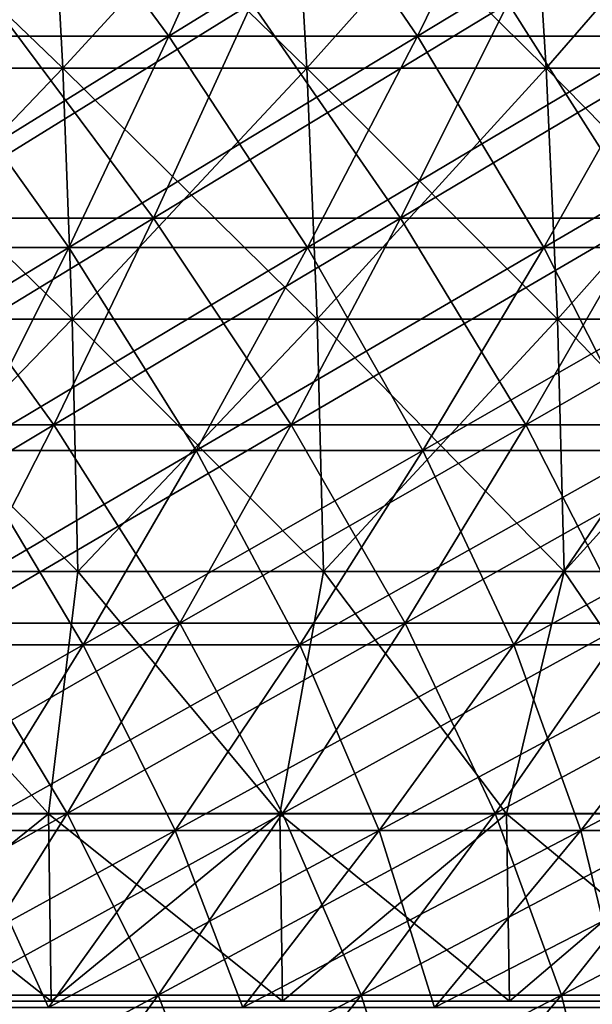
# Model space of a CAD drawing. Header units: millimetres. Extents: x -250 to 250, y 3898 to 4150.
# Tile 398 of 558: x 39 to 48, y 3927 to 3943. Entities that reach past the tile are written whole.
import ezdxf

# ---------------------------------------------------------------- set-up
doc = ezdxf.new("R2010")
doc.units = ezdxf.units.MM
doc.header["$LTSCALE"] = 5.599365
for name, color, linetype in [('10', 7, 'CONTINUOUS'), ('11', 7, 'CONTINUOUS'), ('12', 7, 'CONTINUOUS'), ('2', 7, 'CONTINUOUS'), ('3', 7, 'CONTINUOUS'), ('4', 7, 'CONTINUOUS'), ('5', 7, 'CONTINUOUS'), ('9', 7, 'CONTINUOUS')]:
    doc.layers.add(name, color=color, linetype=linetype)

msp = doc.modelspace()

# ---------------------------------------------------------------- linework, layer by layer
at = {"layer": '10', "color": 7, "linetype": 'Continuous', "true_color": 0xe0f2ff}
for points in [[(35.66, 3942.362, 95.887), (39.644, 3942.362, 94.309), (35.469, 3946.373, 95.372), (35.66, 3942.362, 95.887)], [(35.469, 3946.373, 95.372), (39.644, 3942.362, 94.309), (39.431, 3946.373, 93.803), (35.469, 3946.373, 95.372)], [(39.644, 3942.362, 94.309), (43.559, 3942.362, 92.567), (39.431, 3946.373, 93.803), (39.644, 3942.362, 94.309)], [(39.431, 3946.373, 93.803), (43.559, 3942.362, 92.567), (43.325, 3946.373, 92.07), (39.431, 3946.373, 93.803)], [(43.559, 3942.362, 92.567), (47.397, 3942.362, 90.661), (43.325, 3946.373, 92.07), (43.559, 3942.362, 92.567)], [(43.325, 3946.373, 92.07), (47.397, 3942.362, 90.661), (47.142, 3946.373, 90.175), (43.325, 3946.373, 92.07)], [(47.397, 3942.362, 90.661), (51.152, 3942.362, 88.597), (47.142, 3946.373, 90.175), (47.397, 3942.362, 90.661)], [(47.142, 3946.373, 90.175), (51.152, 3942.362, 88.597), (50.877, 3946.373, 88.122), (47.142, 3946.373, 90.175)], [(35.796, 3938.332, 96.253), (39.796, 3938.332, 94.67), (35.66, 3942.362, 95.887), (35.796, 3938.332, 96.253)], [(35.66, 3942.362, 95.887), (39.796, 3938.332, 94.67), (39.644, 3942.362, 94.309), (35.66, 3942.362, 95.887)], [(39.796, 3938.332, 94.67), (43.725, 3938.332, 92.92), (39.644, 3942.362, 94.309), (39.796, 3938.332, 94.67)], [(39.644, 3942.362, 94.309), (43.725, 3938.332, 92.92), (43.559, 3942.362, 92.567), (39.644, 3942.362, 94.309)], [(43.725, 3938.332, 92.92), (47.578, 3938.332, 91.008), (43.559, 3942.362, 92.567), (43.725, 3938.332, 92.92)], [(43.559, 3942.362, 92.567), (47.578, 3938.332, 91.008), (47.397, 3942.362, 90.661), (43.559, 3942.362, 92.567)], [(47.578, 3938.332, 91.008), (51.347, 3938.332, 88.936), (47.397, 3942.362, 90.661), (47.578, 3938.332, 91.008)], [(47.397, 3942.362, 90.661), (51.347, 3938.332, 88.936), (51.152, 3942.362, 88.597), (47.397, 3942.362, 90.661)], [(35.877, 3934.29, 96.471), (39.886, 3934.29, 94.884), (35.796, 3938.332, 96.253), (35.877, 3934.29, 96.471)], [(35.796, 3938.332, 96.253), (39.886, 3934.29, 94.884), (39.796, 3938.332, 94.67), (35.796, 3938.332, 96.253)], [(39.886, 3934.29, 94.884), (43.824, 3934.29, 93.131), (39.796, 3938.332, 94.67), (39.886, 3934.29, 94.884)], [(39.796, 3938.332, 94.67), (43.824, 3934.29, 93.131), (43.725, 3938.332, 92.92), (39.796, 3938.332, 94.67)], [(43.824, 3934.29, 93.131), (47.685, 3934.29, 91.214), (43.725, 3938.332, 92.92), (43.824, 3934.29, 93.131)], [(43.725, 3938.332, 92.92), (47.685, 3934.29, 91.214), (47.578, 3938.332, 91.008), (43.725, 3938.332, 92.92)], [(47.685, 3934.29, 91.214), (51.463, 3934.29, 89.137), (47.578, 3938.332, 91.008), (47.685, 3934.29, 91.214)], [(47.578, 3938.332, 91.008), (51.463, 3934.29, 89.137), (51.347, 3938.332, 88.936), (47.578, 3938.332, 91.008)], [(35.65, 3930.4, 96.634), (39.416, 3930.4, 95.16), (35.877, 3934.29, 96.471), (35.65, 3930.4, 96.634)], [(35.877, 3934.29, 96.471), (39.416, 3930.4, 95.16), (39.886, 3934.29, 94.884), (35.877, 3934.29, 96.471)], [(39.416, 3930.4, 95.16), (43.122, 3930.4, 93.539), (39.886, 3934.29, 94.884), (39.416, 3930.4, 95.16)], [(39.886, 3934.29, 94.884), (43.122, 3930.4, 93.539), (43.824, 3934.29, 93.131), (39.886, 3934.29, 94.884)], [(43.122, 3930.4, 93.539), (46.761, 3930.4, 91.774), (43.824, 3934.29, 93.131), (43.122, 3930.4, 93.539)], [(43.824, 3934.29, 93.131), (46.761, 3930.4, 91.774), (47.685, 3934.29, 91.214), (43.824, 3934.29, 93.131)], [(46.761, 3930.4, 91.774), (50.328, 3930.4, 89.867), (47.685, 3934.29, 91.214), (46.761, 3930.4, 91.774)], [(47.685, 3934.29, 91.214), (50.328, 3930.4, 89.867), (51.463, 3934.29, 89.137), (47.685, 3934.29, 91.214)]]:
    msp.add_3dface(points, dxfattribs=at)
at = {"layer": '11', "color": 7, "linetype": 'Continuous', "true_color": 0xe0f2ff}
for points in [[(35.65, 3930.4, -96.634), (39.416, 3930.4, -95.16), (35.686, 3927.4, -96.732), (35.65, 3930.4, -96.634)], [(35.686, 3927.4, -96.732), (39.416, 3930.4, -95.16), (39.456, 3927.4, -95.256), (35.686, 3927.4, -96.732)], [(39.416, 3930.4, -95.16), (43.122, 3930.4, -93.539), (39.456, 3927.4, -95.256), (39.416, 3930.4, -95.16)], [(39.456, 3927.4, -95.256), (43.122, 3930.4, -93.539), (43.166, 3927.4, -93.634), (39.456, 3927.4, -95.256)], [(43.122, 3930.4, -93.539), (46.761, 3930.4, -91.774), (43.166, 3927.4, -93.634), (43.122, 3930.4, -93.539)], [(43.166, 3927.4, -93.634), (46.761, 3930.4, -91.774), (46.809, 3927.4, -91.867), (43.166, 3927.4, -93.634)], [(46.761, 3930.4, -91.774), (50.328, 3930.4, -89.867), (46.809, 3927.4, -91.867), (46.761, 3930.4, -91.774)], [(46.809, 3927.4, -91.867), (50.328, 3930.4, -89.867), (50.379, 3927.4, -89.958), (46.809, 3927.4, -91.867)]]:
    msp.add_3dface(points, dxfattribs=at)
at = {"layer": '12', "color": 7, "linetype": 'Continuous', "true_color": 0xe0f2ff}
for points in [[(39.431, 3946.373, -93.803), (35.66, 3942.362, -95.887), (35.469, 3946.373, -95.372), (39.431, 3946.373, -93.803)], [(39.644, 3942.362, -94.309), (35.66, 3942.362, -95.887), (39.431, 3946.373, -93.803), (39.644, 3942.362, -94.309)], [(43.325, 3946.373, -92.07), (39.644, 3942.362, -94.309), (39.431, 3946.373, -93.803), (43.325, 3946.373, -92.07)], [(43.559, 3942.362, -92.567), (39.644, 3942.362, -94.309), (43.325, 3946.373, -92.07), (43.559, 3942.362, -92.567)], [(47.142, 3946.373, -90.175), (43.559, 3942.362, -92.567), (43.325, 3946.373, -92.07), (47.142, 3946.373, -90.175)], [(47.397, 3942.362, -90.661), (43.559, 3942.362, -92.567), (47.142, 3946.373, -90.175), (47.397, 3942.362, -90.661)], [(50.877, 3946.373, -88.122), (47.397, 3942.362, -90.661), (47.142, 3946.373, -90.175), (50.877, 3946.373, -88.122)], [(51.152, 3942.362, -88.597), (47.397, 3942.362, -90.661), (50.877, 3946.373, -88.122), (51.152, 3942.362, -88.597)], [(39.644, 3942.362, -94.309), (35.796, 3938.332, -96.253), (35.66, 3942.362, -95.887), (39.644, 3942.362, -94.309)], [(39.796, 3938.332, -94.67), (35.796, 3938.332, -96.253), (39.644, 3942.362, -94.309), (39.796, 3938.332, -94.67)], [(43.559, 3942.362, -92.567), (39.796, 3938.332, -94.67), (39.644, 3942.362, -94.309), (43.559, 3942.362, -92.567)], [(43.725, 3938.332, -92.92), (39.796, 3938.332, -94.67), (43.559, 3942.362, -92.567), (43.725, 3938.332, -92.92)], [(47.397, 3942.362, -90.661), (43.725, 3938.332, -92.92), (43.559, 3942.362, -92.567), (47.397, 3942.362, -90.661)], [(47.578, 3938.332, -91.008), (43.725, 3938.332, -92.92), (47.397, 3942.362, -90.661), (47.578, 3938.332, -91.008)], [(51.152, 3942.362, -88.597), (47.578, 3938.332, -91.008), (47.397, 3942.362, -90.661), (51.152, 3942.362, -88.597)], [(51.347, 3938.332, -88.936), (47.578, 3938.332, -91.008), (51.152, 3942.362, -88.597), (51.347, 3938.332, -88.936)], [(39.796, 3938.332, -94.67), (35.877, 3934.29, -96.471), (35.796, 3938.332, -96.253), (39.796, 3938.332, -94.67)], [(39.886, 3934.29, -94.884), (35.877, 3934.29, -96.471), (39.796, 3938.332, -94.67), (39.886, 3934.29, -94.884)], [(43.725, 3938.332, -92.92), (39.886, 3934.29, -94.884), (39.796, 3938.332, -94.67), (43.725, 3938.332, -92.92)], [(43.824, 3934.29, -93.131), (39.886, 3934.29, -94.884), (43.725, 3938.332, -92.92), (43.824, 3934.29, -93.131)], [(47.578, 3938.332, -91.008), (43.824, 3934.29, -93.131), (43.725, 3938.332, -92.92), (47.578, 3938.332, -91.008)], [(47.685, 3934.29, -91.214), (43.824, 3934.29, -93.131), (47.578, 3938.332, -91.008), (47.685, 3934.29, -91.214)], [(51.347, 3938.332, -88.936), (47.685, 3934.29, -91.214), (47.578, 3938.332, -91.008), (51.347, 3938.332, -88.936)], [(51.463, 3934.29, -89.137), (47.685, 3934.29, -91.214), (51.347, 3938.332, -88.936), (51.463, 3934.29, -89.137)], [(39.416, 3930.4, -95.16), (35.65, 3930.4, -96.634), (35.877, 3934.29, -96.471), (39.416, 3930.4, -95.16)], [(39.886, 3934.29, -94.884), (39.416, 3930.4, -95.16), (35.877, 3934.29, -96.471), (39.886, 3934.29, -94.884)], [(43.122, 3930.4, -93.539), (39.416, 3930.4, -95.16), (39.886, 3934.29, -94.884), (43.122, 3930.4, -93.539)], [(43.824, 3934.29, -93.131), (43.122, 3930.4, -93.539), (39.886, 3934.29, -94.884), (43.824, 3934.29, -93.131)], [(46.761, 3930.4, -91.774), (43.122, 3930.4, -93.539), (43.824, 3934.29, -93.131), (46.761, 3930.4, -91.774)], [(47.685, 3934.29, -91.214), (46.761, 3930.4, -91.774), (43.824, 3934.29, -93.131), (47.685, 3934.29, -91.214)], [(50.328, 3930.4, -89.867), (46.761, 3930.4, -91.774), (47.685, 3934.29, -91.214), (50.328, 3930.4, -89.867)], [(51.463, 3934.29, -89.137), (50.328, 3930.4, -89.867), (47.685, 3934.29, -91.214), (51.463, 3934.29, -89.137)]]:
    msp.add_3dface(points, dxfattribs=at)
at = {"layer": '2', "color": 251, "linetype": 'Continuous', "true_color": 0x504f50}
for points in [[(41.101, 3939.955, -129.197), (37.103, 3939.955, -130.402), (42.676, 3943.402, -134.149), (41.101, 3939.955, -129.197)], [(42.676, 3943.402, -134.149), (37.103, 3939.955, -130.402), (38.524, 3943.402, -135.399), (42.676, 3943.402, -134.149)], [(45.06, 3939.955, -127.87), (41.101, 3939.955, -129.197), (46.787, 3943.402, -132.771), (45.06, 3939.955, -127.87)], [(46.787, 3943.402, -132.771), (41.101, 3939.955, -129.197), (42.676, 3943.402, -134.149), (46.787, 3943.402, -132.771)], [(48.976, 3939.955, -126.422), (45.06, 3939.955, -127.87), (50.853, 3943.402, -131.267), (48.976, 3939.955, -126.422)], [(50.853, 3943.402, -131.267), (45.06, 3939.955, -127.87), (46.787, 3943.402, -132.771), (50.853, 3943.402, -131.267)], [(39.5, 3936.64, -124.166), (35.657, 3936.64, -125.323), (41.101, 3939.955, -129.197), (39.5, 3936.64, -124.166)], [(41.101, 3939.955, -129.197), (35.657, 3936.64, -125.323), (37.103, 3939.955, -130.402), (41.101, 3939.955, -129.197)], [(43.305, 3936.64, -122.89), (39.5, 3936.64, -124.166), (45.06, 3939.955, -127.87), (43.305, 3936.64, -122.89)], [(45.06, 3939.955, -127.87), (39.5, 3936.64, -124.166), (41.101, 3939.955, -129.197), (45.06, 3939.955, -127.87)], [(47.069, 3936.64, -121.498), (43.305, 3936.64, -122.89), (48.976, 3939.955, -126.422), (47.069, 3936.64, -121.498)], [(48.976, 3939.955, -126.422), (43.305, 3936.64, -122.89), (45.06, 3939.955, -127.87), (48.976, 3939.955, -126.422)], [(50.788, 3936.64, -119.991), (47.069, 3936.64, -121.498), (52.846, 3939.955, -124.854), (50.788, 3936.64, -119.991)], [(52.846, 3939.955, -124.854), (47.069, 3936.64, -121.498), (48.976, 3939.955, -126.422), (52.846, 3939.955, -124.854)], [(37.875, 3933.457, -119.056), (34.19, 3933.457, -120.166), (39.5, 3936.64, -124.166), (37.875, 3933.457, -119.056)], [(39.5, 3936.64, -124.166), (34.19, 3933.457, -120.166), (35.657, 3936.64, -125.323), (39.5, 3936.64, -124.166)], [(41.523, 3933.457, -117.834), (37.875, 3933.457, -119.056), (43.305, 3936.64, -122.89), (41.523, 3933.457, -117.834)], [(43.305, 3936.64, -122.89), (37.875, 3933.457, -119.056), (39.5, 3936.64, -124.166), (43.305, 3936.64, -122.89)], [(45.132, 3933.457, -116.499), (41.523, 3933.457, -117.834), (47.069, 3936.64, -121.498), (45.132, 3933.457, -116.499)], [(47.069, 3936.64, -121.498), (41.523, 3933.457, -117.834), (43.305, 3936.64, -122.89), (47.069, 3936.64, -121.498)], [(48.698, 3933.457, -115.054), (45.132, 3933.457, -116.499), (50.788, 3936.64, -119.991), (48.698, 3933.457, -115.054)], [(50.788, 3936.64, -119.991), (45.132, 3933.457, -116.499), (47.069, 3936.64, -121.498), (50.788, 3936.64, -119.991)], [(39.715, 3930.408, -112.704), (36.226, 3930.408, -113.873), (41.523, 3933.457, -117.834), (39.715, 3930.408, -112.704)], [(41.523, 3933.457, -117.834), (36.226, 3930.408, -113.873), (37.875, 3933.457, -119.056), (41.523, 3933.457, -117.834)], [(43.167, 3930.408, -111.427), (39.715, 3930.408, -112.704), (45.132, 3933.457, -116.499), (43.167, 3930.408, -111.427)], [(45.132, 3933.457, -116.499), (39.715, 3930.408, -112.704), (41.523, 3933.457, -117.834), (45.132, 3933.457, -116.499)], [(46.578, 3930.408, -110.045), (43.167, 3930.408, -111.427), (48.698, 3933.457, -115.054), (46.578, 3930.408, -110.045)], [(48.698, 3933.457, -115.054), (43.167, 3930.408, -111.427), (45.132, 3933.457, -116.499), (48.698, 3933.457, -115.054)], [(49.945, 3930.408, -108.559), (46.578, 3930.408, -110.045), (52.218, 3933.457, -113.5), (49.945, 3930.408, -108.559)], [(52.218, 3933.457, -113.5), (46.578, 3930.408, -110.045), (48.698, 3933.457, -115.054), (52.218, 3933.457, -113.5)], [(37.883, 3927.496, -107.504), (34.554, 3927.496, -108.619), (39.715, 3930.408, -112.704), (37.883, 3927.496, -107.504)], [(39.715, 3930.408, -112.704), (34.554, 3927.496, -108.619), (36.226, 3930.408, -113.873), (39.715, 3930.408, -112.704)], [(41.175, 3927.496, -106.286), (37.883, 3927.496, -107.504), (43.167, 3930.408, -111.427), (41.175, 3927.496, -106.286)], [(43.167, 3930.408, -111.427), (37.883, 3927.496, -107.504), (39.715, 3930.408, -112.704), (43.167, 3930.408, -111.427)], [(44.429, 3927.496, -104.968), (41.175, 3927.496, -106.286), (46.578, 3930.408, -110.045), (44.429, 3927.496, -104.968)], [(46.578, 3930.408, -110.045), (41.175, 3927.496, -106.286), (43.167, 3930.408, -111.427), (46.578, 3930.408, -110.045)], [(47.64, 3927.496, -103.55), (44.429, 3927.496, -104.968), (49.945, 3930.408, -108.559), (47.64, 3927.496, -103.55)], [(49.945, 3930.408, -108.559), (44.429, 3927.496, -104.968), (46.578, 3930.408, -110.045), (49.945, 3930.408, -108.559)], [(50.807, 3927.496, -102.034), (47.64, 3927.496, -103.55), (53.264, 3930.408, -106.969), (50.807, 3927.496, -102.034)], [(53.264, 3930.408, -106.969), (47.64, 3927.496, -103.55), (49.945, 3930.408, -108.559), (53.264, 3930.408, -106.969)], [(39.158, 3924.723, -101.079), (36.027, 3924.723, -102.237), (41.175, 3927.496, -106.286), (39.158, 3924.723, -101.079)], [(41.175, 3927.496, -106.286), (36.027, 3924.723, -102.237), (37.883, 3927.496, -107.504), (41.175, 3927.496, -106.286)], [(42.252, 3924.723, -99.825), (39.158, 3924.723, -101.079), (44.429, 3927.496, -104.968), (42.252, 3924.723, -99.825)], [(44.429, 3927.496, -104.968), (39.158, 3924.723, -101.079), (41.175, 3927.496, -106.286), (44.429, 3927.496, -104.968)], [(45.306, 3924.723, -98.477), (42.252, 3924.723, -99.825), (47.64, 3927.496, -103.55), (45.306, 3924.723, -98.477)], [(47.64, 3927.496, -103.55), (42.252, 3924.723, -99.825), (44.429, 3927.496, -104.968), (47.64, 3927.496, -103.55)], [(48.318, 3924.723, -97.035), (45.306, 3924.723, -98.477), (50.807, 3927.496, -102.034), (48.318, 3924.723, -97.035)], [(50.807, 3927.496, -102.034), (45.306, 3924.723, -98.477), (47.64, 3927.496, -103.55), (50.807, 3927.496, -102.034)]]:
    msp.add_3dface(points, dxfattribs=at)
at = {"layer": '3', "color": 251, "linetype": 'Continuous', "true_color": 0x504f50}
for points in [[(37.103, 3939.955, 130.402), (41.101, 3939.955, 129.197), (38.524, 3943.402, 135.399), (37.103, 3939.955, 130.402)], [(38.524, 3943.402, 135.399), (41.101, 3939.955, 129.197), (42.676, 3943.402, 134.149), (38.524, 3943.402, 135.399)], [(41.101, 3939.955, 129.197), (45.06, 3939.955, 127.87), (42.676, 3943.402, 134.149), (41.101, 3939.955, 129.197)], [(42.676, 3943.402, 134.149), (45.06, 3939.955, 127.87), (46.787, 3943.402, 132.771), (42.676, 3943.402, 134.149)], [(45.06, 3939.955, 127.87), (48.976, 3939.955, 126.422), (46.787, 3943.402, 132.771), (45.06, 3939.955, 127.87)], [(46.787, 3943.402, 132.771), (48.976, 3939.955, 126.422), (50.853, 3943.402, 131.267), (46.787, 3943.402, 132.771)], [(35.657, 3936.64, 125.323), (39.5, 3936.64, 124.166), (37.103, 3939.955, 130.402), (35.657, 3936.64, 125.323)], [(37.103, 3939.955, 130.402), (39.5, 3936.64, 124.166), (41.101, 3939.955, 129.197), (37.103, 3939.955, 130.402)], [(39.5, 3936.64, 124.166), (43.305, 3936.64, 122.89), (41.101, 3939.955, 129.197), (39.5, 3936.64, 124.166)], [(41.101, 3939.955, 129.197), (43.305, 3936.64, 122.89), (45.06, 3939.955, 127.87), (41.101, 3939.955, 129.197)], [(43.305, 3936.64, 122.89), (47.069, 3936.64, 121.498), (45.06, 3939.955, 127.87), (43.305, 3936.64, 122.89)], [(45.06, 3939.955, 127.87), (47.069, 3936.64, 121.498), (48.976, 3939.955, 126.422), (45.06, 3939.955, 127.87)], [(47.069, 3936.64, 121.498), (50.788, 3936.64, 119.991), (48.976, 3939.955, 126.422), (47.069, 3936.64, 121.498)], [(35.657, 3936.64, 125.323), (37.875, 3933.457, 119.056), (39.5, 3936.64, 124.166), (35.657, 3936.64, 125.323)], [(37.875, 3933.457, 119.056), (41.523, 3933.457, 117.834), (39.5, 3936.64, 124.166), (37.875, 3933.457, 119.056)], [(39.5, 3936.64, 124.166), (41.523, 3933.457, 117.834), (43.305, 3936.64, 122.89), (39.5, 3936.64, 124.166)], [(41.523, 3933.457, 117.834), (45.132, 3933.457, 116.499), (43.305, 3936.64, 122.89), (41.523, 3933.457, 117.834)], [(43.305, 3936.64, 122.89), (45.132, 3933.457, 116.499), (47.069, 3936.64, 121.498), (43.305, 3936.64, 122.89)], [(45.132, 3933.457, 116.499), (48.698, 3933.457, 115.054), (47.069, 3936.64, 121.498), (45.132, 3933.457, 116.499)], [(47.069, 3936.64, 121.498), (48.698, 3933.457, 115.054), (50.788, 3936.64, 119.991), (47.069, 3936.64, 121.498)], [(36.226, 3930.408, 113.873), (39.715, 3930.408, 112.704), (37.875, 3933.457, 119.056), (36.226, 3930.408, 113.873)], [(37.875, 3933.457, 119.056), (39.715, 3930.408, 112.704), (41.523, 3933.457, 117.834), (37.875, 3933.457, 119.056)], [(39.715, 3930.408, 112.704), (43.167, 3930.408, 111.427), (41.523, 3933.457, 117.834), (39.715, 3930.408, 112.704)], [(41.523, 3933.457, 117.834), (43.167, 3930.408, 111.427), (45.132, 3933.457, 116.499), (41.523, 3933.457, 117.834)], [(43.167, 3930.408, 111.427), (46.578, 3930.408, 110.045), (45.132, 3933.457, 116.499), (43.167, 3930.408, 111.427)], [(45.132, 3933.457, 116.499), (46.578, 3930.408, 110.045), (48.698, 3933.457, 115.054), (45.132, 3933.457, 116.499)], [(46.578, 3930.408, 110.045), (49.945, 3930.408, 108.559), (48.698, 3933.457, 115.054), (46.578, 3930.408, 110.045)], [(36.226, 3930.408, 113.873), (37.883, 3927.496, 107.504), (39.715, 3930.408, 112.704), (36.226, 3930.408, 113.873)], [(37.883, 3927.496, 107.504), (41.175, 3927.496, 106.286), (39.715, 3930.408, 112.704), (37.883, 3927.496, 107.504)], [(39.715, 3930.408, 112.704), (41.175, 3927.496, 106.286), (43.167, 3930.408, 111.427), (39.715, 3930.408, 112.704)], [(41.175, 3927.496, 106.286), (44.429, 3927.496, 104.968), (43.167, 3930.408, 111.427), (41.175, 3927.496, 106.286)], [(43.167, 3930.408, 111.427), (44.429, 3927.496, 104.968), (46.578, 3930.408, 110.045), (43.167, 3930.408, 111.427)], [(44.429, 3927.496, 104.968), (47.64, 3927.496, 103.55), (46.578, 3930.408, 110.045), (44.429, 3927.496, 104.968)], [(46.578, 3930.408, 110.045), (47.64, 3927.496, 103.55), (49.945, 3930.408, 108.559), (46.578, 3930.408, 110.045)], [(47.64, 3927.496, 103.55), (50.807, 3927.496, 102.034), (49.945, 3930.408, 108.559), (47.64, 3927.496, 103.55)], [(36.027, 3924.723, 102.237), (39.158, 3924.723, 101.079), (37.883, 3927.496, 107.504), (36.027, 3924.723, 102.237)], [(37.883, 3927.496, 107.504), (39.158, 3924.723, 101.079), (41.175, 3927.496, 106.286), (37.883, 3927.496, 107.504)], [(39.158, 3924.723, 101.079), (42.252, 3924.723, 99.825), (41.175, 3927.496, 106.286), (39.158, 3924.723, 101.079)], [(41.175, 3927.496, 106.286), (42.252, 3924.723, 99.825), (44.429, 3927.496, 104.968), (41.175, 3927.496, 106.286)], [(42.252, 3924.723, 99.825), (45.306, 3924.723, 98.477), (44.429, 3927.496, 104.968), (42.252, 3924.723, 99.825)], [(44.429, 3927.496, 104.968), (45.306, 3924.723, 98.477), (47.64, 3927.496, 103.55), (44.429, 3927.496, 104.968)], [(45.306, 3924.723, 98.477), (48.318, 3924.723, 97.035), (47.64, 3927.496, 103.55), (45.306, 3924.723, 98.477)], [(47.64, 3927.496, 103.55), (48.318, 3924.723, 97.035), (50.807, 3927.496, 102.034), (47.64, 3927.496, 103.55)]]:
    msp.add_3dface(points, dxfattribs=at)
at = {"layer": '4', "color": 155, "linetype": 'Continuous', "true_color": 0x4a708c}
for points in [[(41.347, 3942.872, 129.971), (37.325, 3942.872, 131.183), (42.925, 3946.395, 134.932), (41.347, 3942.872, 129.971)], [(42.925, 3946.395, 134.932), (37.325, 3942.872, 131.183), (38.749, 3946.395, 136.19), (42.925, 3946.395, 134.932)], [(45.33, 3942.872, 128.636), (41.347, 3942.872, 129.971), (47.06, 3946.395, 133.546), (45.33, 3942.872, 128.636)], [(47.06, 3946.395, 133.546), (41.347, 3942.872, 129.971), (42.925, 3946.395, 134.932), (47.06, 3946.395, 133.546)], [(49.27, 3942.872, 127.179), (45.33, 3942.872, 128.636), (51.15, 3946.395, 132.033), (49.27, 3942.872, 127.179)], [(51.15, 3946.395, 132.033), (45.33, 3942.872, 128.636), (47.06, 3946.395, 133.546), (51.15, 3946.395, 132.033)], [(39.742, 3939.482, 124.927), (35.876, 3939.482, 126.092), (41.347, 3942.872, 129.971), (39.742, 3939.482, 124.927)], [(41.347, 3942.872, 129.971), (35.876, 3939.482, 126.092), (37.325, 3942.872, 131.183), (41.347, 3942.872, 129.971)], [(43.57, 3939.482, 123.644), (39.742, 3939.482, 124.927), (45.33, 3942.872, 128.636), (43.57, 3939.482, 123.644)], [(45.33, 3942.872, 128.636), (39.742, 3939.482, 124.927), (41.347, 3942.872, 129.971), (45.33, 3942.872, 128.636)], [(47.357, 3939.482, 122.244), (43.57, 3939.482, 123.644), (49.27, 3942.872, 127.179), (47.357, 3939.482, 122.244)], [(49.27, 3942.872, 127.179), (43.57, 3939.482, 123.644), (45.33, 3942.872, 128.636), (49.27, 3942.872, 127.179)], [(51.099, 3939.482, 120.727), (47.357, 3939.482, 122.244), (53.163, 3942.872, 125.602), (51.099, 3939.482, 120.727)], [(53.163, 3942.872, 125.602), (47.357, 3939.482, 122.244), (49.27, 3942.872, 127.179), (53.163, 3942.872, 125.602)], [(38.112, 3936.227, 119.803), (34.405, 3936.227, 120.92), (39.742, 3939.482, 124.927), (38.112, 3936.227, 119.803)], [(39.742, 3939.482, 124.927), (34.405, 3936.227, 120.92), (35.876, 3939.482, 126.092), (39.742, 3939.482, 124.927)], [(41.783, 3936.227, 118.572), (38.112, 3936.227, 119.803), (43.57, 3939.482, 123.644), (41.783, 3936.227, 118.572)], [(43.57, 3939.482, 123.644), (38.112, 3936.227, 119.803), (39.742, 3939.482, 124.927), (43.57, 3939.482, 123.644)], [(45.415, 3936.227, 117.229), (41.783, 3936.227, 118.572), (47.357, 3939.482, 122.244), (45.415, 3936.227, 117.229)], [(47.357, 3939.482, 122.244), (41.783, 3936.227, 118.572), (43.57, 3939.482, 123.644), (47.357, 3939.482, 122.244)], [(49.003, 3936.227, 115.775), (45.415, 3936.227, 117.229), (51.099, 3939.482, 120.727), (49.003, 3936.227, 115.775)], [(51.099, 3939.482, 120.727), (45.415, 3936.227, 117.229), (47.357, 3939.482, 122.244), (51.099, 3939.482, 120.727)], [(39.969, 3933.11, 113.424), (36.457, 3933.11, 114.602), (41.783, 3936.227, 118.572), (39.969, 3933.11, 113.424)], [(41.783, 3936.227, 118.572), (36.457, 3933.11, 114.602), (38.112, 3936.227, 119.803), (41.783, 3936.227, 118.572)], [(43.443, 3933.11, 112.14), (39.969, 3933.11, 113.424), (45.415, 3936.227, 117.229), (43.443, 3933.11, 112.14)], [(45.415, 3936.227, 117.229), (39.969, 3933.11, 113.424), (41.783, 3936.227, 118.572), (45.415, 3936.227, 117.229)], [(46.876, 3933.11, 110.749), (43.443, 3933.11, 112.14), (49.003, 3936.227, 115.775), (46.876, 3933.11, 110.749)], [(49.003, 3936.227, 115.775), (43.443, 3933.11, 112.14), (45.415, 3936.227, 117.229), (49.003, 3936.227, 115.775)], [(50.264, 3933.11, 109.253), (46.876, 3933.11, 110.749), (52.546, 3936.227, 114.211), (50.264, 3933.11, 109.253)], [(52.546, 3936.227, 114.211), (46.876, 3933.11, 110.749), (49.003, 3936.227, 115.775), (52.546, 3936.227, 114.211)], [(38.13, 3930.132, 108.204), (34.779, 3930.132, 109.327), (39.969, 3933.11, 113.424), (38.13, 3930.132, 108.204)], [(39.969, 3933.11, 113.424), (34.779, 3930.132, 109.327), (36.457, 3933.11, 114.602), (39.969, 3933.11, 113.424)], [(41.444, 3930.132, 106.978), (38.13, 3930.132, 108.204), (43.443, 3933.11, 112.14), (41.444, 3930.132, 106.978)], [(43.443, 3933.11, 112.14), (38.13, 3930.132, 108.204), (39.969, 3933.11, 113.424), (43.443, 3933.11, 112.14)], [(44.718, 3930.132, 105.651), (41.444, 3930.132, 106.978), (46.876, 3933.11, 110.749), (44.718, 3930.132, 105.651)], [(46.876, 3933.11, 110.749), (41.444, 3930.132, 106.978), (43.443, 3933.11, 112.14), (46.876, 3933.11, 110.749)], [(47.951, 3930.132, 104.224), (44.718, 3930.132, 105.651), (50.264, 3933.11, 109.253), (47.951, 3930.132, 104.224)], [(50.264, 3933.11, 109.253), (44.718, 3930.132, 105.651), (46.876, 3933.11, 110.749), (50.264, 3933.11, 109.253)], [(51.137, 3930.132, 102.698), (47.951, 3930.132, 104.224), (53.605, 3933.11, 107.653), (51.137, 3930.132, 102.698)], [(53.605, 3933.11, 107.653), (47.951, 3930.132, 104.224), (50.264, 3933.11, 109.253), (53.605, 3933.11, 107.653)], [(39.417, 3927.295, 101.748), (36.265, 3927.295, 102.913), (41.444, 3930.132, 106.978), (39.417, 3927.295, 101.748)], [(41.444, 3930.132, 106.978), (36.265, 3927.295, 102.913), (38.13, 3930.132, 108.204), (41.444, 3930.132, 106.978)], [(42.532, 3927.295, 100.486), (39.417, 3927.295, 101.748), (44.718, 3930.132, 105.651), (42.532, 3927.295, 100.486)], [(44.718, 3930.132, 105.651), (39.417, 3927.295, 101.748), (41.444, 3930.132, 106.978), (44.718, 3930.132, 105.651)], [(45.606, 3927.295, 99.128), (42.532, 3927.295, 100.486), (47.951, 3930.132, 104.224), (45.606, 3927.295, 99.128)], [(47.951, 3930.132, 104.224), (42.532, 3927.295, 100.486), (44.718, 3930.132, 105.651), (47.951, 3930.132, 104.224)], [(48.637, 3927.295, 97.677), (45.606, 3927.295, 99.128), (51.137, 3930.132, 102.698), (48.637, 3927.295, 97.677)], [(51.137, 3930.132, 102.698), (45.606, 3927.295, 99.128), (47.951, 3930.132, 104.224), (51.137, 3930.132, 102.698)]]:
    msp.add_3dface(points, dxfattribs=at)
at = {"layer": '5', "color": 155, "linetype": 'Continuous', "true_color": 0x4a708c}
for points in [[(37.325, 3942.872, -131.183), (41.347, 3942.872, -129.971), (38.749, 3946.395, -136.19), (37.325, 3942.872, -131.183)], [(38.749, 3946.395, -136.19), (41.347, 3942.872, -129.971), (42.925, 3946.395, -134.932), (38.749, 3946.395, -136.19)], [(41.347, 3942.872, -129.971), (45.33, 3942.872, -128.636), (42.925, 3946.395, -134.932), (41.347, 3942.872, -129.971)], [(42.925, 3946.395, -134.932), (45.33, 3942.872, -128.636), (47.06, 3946.395, -133.546), (42.925, 3946.395, -134.932)], [(45.33, 3942.872, -128.636), (49.27, 3942.872, -127.179), (47.06, 3946.395, -133.546), (45.33, 3942.872, -128.636)], [(47.06, 3946.395, -133.546), (49.27, 3942.872, -127.179), (51.15, 3946.395, -132.033), (47.06, 3946.395, -133.546)], [(35.876, 3939.482, -126.092), (39.742, 3939.482, -124.927), (37.325, 3942.872, -131.183), (35.876, 3939.482, -126.092)], [(37.325, 3942.872, -131.183), (39.742, 3939.482, -124.927), (41.347, 3942.872, -129.971), (37.325, 3942.872, -131.183)], [(39.742, 3939.482, -124.927), (43.57, 3939.482, -123.644), (41.347, 3942.872, -129.971), (39.742, 3939.482, -124.927)], [(41.347, 3942.872, -129.971), (43.57, 3939.482, -123.644), (45.33, 3942.872, -128.636), (41.347, 3942.872, -129.971)], [(43.57, 3939.482, -123.644), (47.357, 3939.482, -122.244), (45.33, 3942.872, -128.636), (43.57, 3939.482, -123.644)], [(45.33, 3942.872, -128.636), (47.357, 3939.482, -122.244), (49.27, 3942.872, -127.179), (45.33, 3942.872, -128.636)], [(47.357, 3939.482, -122.244), (51.099, 3939.482, -120.727), (49.27, 3942.872, -127.179), (47.357, 3939.482, -122.244)], [(35.876, 3939.482, -126.092), (38.112, 3936.227, -119.803), (39.742, 3939.482, -124.927), (35.876, 3939.482, -126.092)], [(38.112, 3936.227, -119.803), (41.783, 3936.227, -118.572), (39.742, 3939.482, -124.927), (38.112, 3936.227, -119.803)], [(39.742, 3939.482, -124.927), (41.783, 3936.227, -118.572), (43.57, 3939.482, -123.644), (39.742, 3939.482, -124.927)], [(41.783, 3936.227, -118.572), (45.415, 3936.227, -117.229), (43.57, 3939.482, -123.644), (41.783, 3936.227, -118.572)], [(43.57, 3939.482, -123.644), (45.415, 3936.227, -117.229), (47.357, 3939.482, -122.244), (43.57, 3939.482, -123.644)], [(45.415, 3936.227, -117.229), (49.003, 3936.227, -115.775), (47.357, 3939.482, -122.244), (45.415, 3936.227, -117.229)], [(47.357, 3939.482, -122.244), (49.003, 3936.227, -115.775), (51.099, 3939.482, -120.727), (47.357, 3939.482, -122.244)], [(36.457, 3933.11, -114.602), (39.969, 3933.11, -113.424), (38.112, 3936.227, -119.803), (36.457, 3933.11, -114.602)], [(38.112, 3936.227, -119.803), (39.969, 3933.11, -113.424), (41.783, 3936.227, -118.572), (38.112, 3936.227, -119.803)], [(39.969, 3933.11, -113.424), (43.443, 3933.11, -112.14), (41.783, 3936.227, -118.572), (39.969, 3933.11, -113.424)], [(41.783, 3936.227, -118.572), (43.443, 3933.11, -112.14), (45.415, 3936.227, -117.229), (41.783, 3936.227, -118.572)], [(43.443, 3933.11, -112.14), (46.876, 3933.11, -110.749), (45.415, 3936.227, -117.229), (43.443, 3933.11, -112.14)], [(45.415, 3936.227, -117.229), (46.876, 3933.11, -110.749), (49.003, 3936.227, -115.775), (45.415, 3936.227, -117.229)], [(46.876, 3933.11, -110.749), (50.264, 3933.11, -109.253), (49.003, 3936.227, -115.775), (46.876, 3933.11, -110.749)], [(36.457, 3933.11, -114.602), (38.13, 3930.132, -108.204), (39.969, 3933.11, -113.424), (36.457, 3933.11, -114.602)], [(38.13, 3930.132, -108.204), (41.444, 3930.132, -106.978), (39.969, 3933.11, -113.424), (38.13, 3930.132, -108.204)], [(39.969, 3933.11, -113.424), (41.444, 3930.132, -106.978), (43.443, 3933.11, -112.14), (39.969, 3933.11, -113.424)], [(41.444, 3930.132, -106.978), (44.718, 3930.132, -105.651), (43.443, 3933.11, -112.14), (41.444, 3930.132, -106.978)], [(43.443, 3933.11, -112.14), (44.718, 3930.132, -105.651), (46.876, 3933.11, -110.749), (43.443, 3933.11, -112.14)], [(44.718, 3930.132, -105.651), (47.951, 3930.132, -104.224), (46.876, 3933.11, -110.749), (44.718, 3930.132, -105.651)], [(46.876, 3933.11, -110.749), (47.951, 3930.132, -104.224), (50.264, 3933.11, -109.253), (46.876, 3933.11, -110.749)], [(47.951, 3930.132, -104.224), (51.137, 3930.132, -102.698), (50.264, 3933.11, -109.253), (47.951, 3930.132, -104.224)], [(36.265, 3927.295, -102.913), (39.417, 3927.295, -101.748), (38.13, 3930.132, -108.204), (36.265, 3927.295, -102.913)], [(38.13, 3930.132, -108.204), (39.417, 3927.295, -101.748), (41.444, 3930.132, -106.978), (38.13, 3930.132, -108.204)], [(39.417, 3927.295, -101.748), (42.532, 3927.295, -100.486), (41.444, 3930.132, -106.978), (39.417, 3927.295, -101.748)], [(41.444, 3930.132, -106.978), (42.532, 3927.295, -100.486), (44.718, 3930.132, -105.651), (41.444, 3930.132, -106.978)], [(42.532, 3927.295, -100.486), (45.606, 3927.295, -99.128), (44.718, 3930.132, -105.651), (42.532, 3927.295, -100.486)], [(44.718, 3930.132, -105.651), (45.606, 3927.295, -99.128), (47.951, 3930.132, -104.224), (44.718, 3930.132, -105.651)], [(45.606, 3927.295, -99.128), (48.637, 3927.295, -97.677), (47.951, 3930.132, -104.224), (45.606, 3927.295, -99.128)], [(47.951, 3930.132, -104.224), (48.637, 3927.295, -97.677), (51.137, 3930.132, -102.698), (47.951, 3930.132, -104.224)]]:
    msp.add_3dface(points, dxfattribs=at)
at = {"layer": '9', "color": 7, "linetype": 'Continuous', "true_color": 0xe0f2ff}
for points in [[(35.686, 3927.4, 96.732), (39.456, 3927.4, 95.256), (35.65, 3930.4, 96.634), (35.686, 3927.4, 96.732)], [(35.65, 3930.4, 96.634), (39.456, 3927.4, 95.256), (39.416, 3930.4, 95.16), (35.65, 3930.4, 96.634)], [(39.456, 3927.4, 95.256), (43.166, 3927.4, 93.634), (39.416, 3930.4, 95.16), (39.456, 3927.4, 95.256)], [(39.416, 3930.4, 95.16), (43.166, 3927.4, 93.634), (43.122, 3930.4, 93.539), (39.416, 3930.4, 95.16)], [(43.166, 3927.4, 93.634), (46.809, 3927.4, 91.867), (43.122, 3930.4, 93.539), (43.166, 3927.4, 93.634)], [(43.122, 3930.4, 93.539), (46.809, 3927.4, 91.867), (46.761, 3930.4, 91.774), (43.122, 3930.4, 93.539)], [(46.809, 3927.4, 91.867), (50.379, 3927.4, 89.958), (46.761, 3930.4, 91.774), (46.809, 3927.4, 91.867)], [(46.761, 3930.4, 91.774), (50.379, 3927.4, 89.958), (50.328, 3930.4, 89.867), (46.761, 3930.4, 91.774)]]:
    msp.add_3dface(points, dxfattribs=at)

doc.saveas('drawing.dxf')
